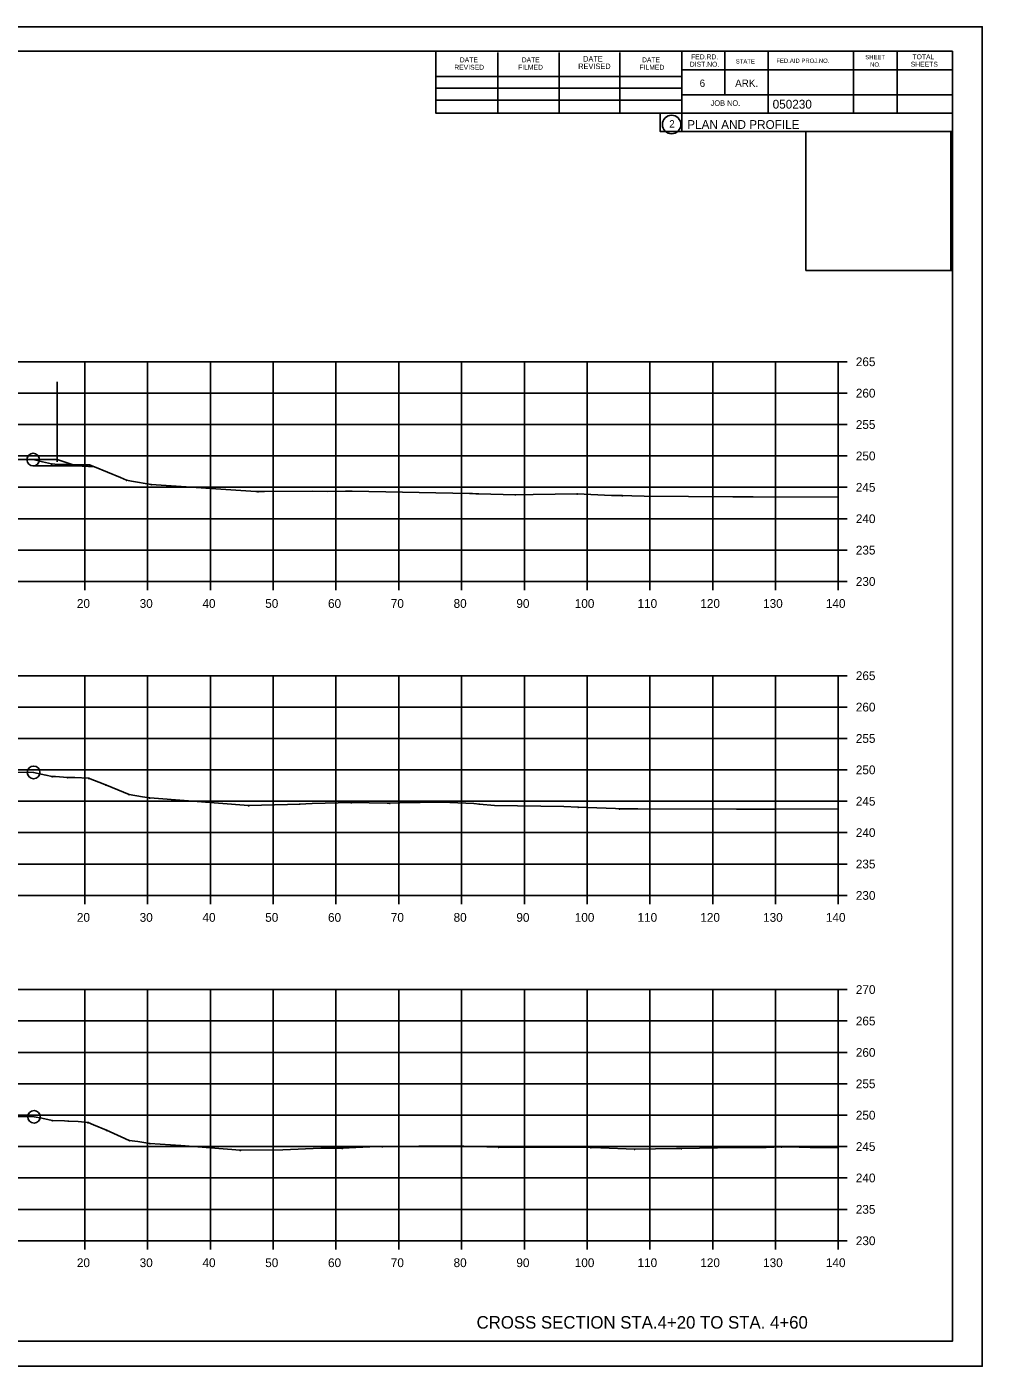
# Model space of a CAD drawing. Extents: x 1300404 to 1323571, y 234004 to 252077.
# Drawn here: x 1315728 to 1315880.2, y 241488.4 to 241701.8 of the extents above; entities that cross this region are included whole.
import ezdxf

# ---------------------------------------------------------------- set-up
doc = ezdxf.new("R2010")
doc.units = 0
for name, color, linetype in [('Default', 7, 'Continuous'), ('R_Axis', 7, 'Continuous'), ('R_Axis Annot', 7, 'Continuous'), ('R_Border', 7, 'Continuous'), ('R_Border Prem', 7, 'Continuous'), ('R_Draft', 7, 'Continuous'), ('R_Exist Surface', 7, 'Continuous'), ('R_Grid', 7, 'Continuous'), ('R_MOT', 7, 'Continuous'), ('R_No Plot', 7, 'Continuous')]:
    doc.layers.add(name, color=color, linetype=linetype)

msp = doc.modelspace()

# ---------------------------------------------------------------- linework, layer by layer
at = {"layer": 'Default'}
for p, q in [((1315559.28, 241697.89), (1315875.46, 241697.89)), ((1315793.2, 241688.01), (1315793.2, 241697.89)), ((1315803.06, 241688.01), (1315803.06, 241697.69)), ((1315812.82, 241688.01), (1315812.82, 241697.69)), ((1315822.5, 241688.01), (1315822.5, 241697.69)), ((1315832.36, 241697.89), (1315832.36, 241685.09)), ((1315839.2, 241697.89), (1315839.2, 241690.95)), ((1315846.14, 241697.89), (1315846.14, 241688.01)), ((1315859.72, 241697.89), (1315859.72, 241688.01)), ((1315866.66, 241697.89), (1315866.66, 241688.01)), ((1315875.46, 241492.43), (1315875.46, 241697.89)), ((1315875.46, 241694.95), (1315832.36, 241694.95)), ((1315875.46, 241694.97), (1315875.46, 241694.97)), ((1315793.2, 241693.87), (1315832.36, 241693.87)), ((1315793.2, 241692.01), (1315832.36, 241692.01)), ((1315875.46, 241690.95), (1315832.36, 241690.95)), ((1315835.32, 241690.95), (1315875.46, 241690.95)), ((1315793.2, 241688.01), (1315793.2, 241690.07)), ((1315793.2, 241690.07), (1315832.36, 241690.07)), ((1315875.46, 241688.01), (1315793.2, 241688.01)), ((1315832.36, 241685.09), (1315875.46, 241685.09)), ((1315875.46, 241492.43), (1315559.28, 241492.43))]:
    msp.add_line(p, q, dxfattribs=at)
msp.add_circle((1315830.74, 241686.22), 1.47, dxfattribs=at)
at = {"layer": 'R_Axis'}
for p, q in [((1315857.28, 241613.43), (1315857.28, 241648.43)), ((1315858.68, 241648.43), (1315857.28, 241648.43)), ((1315858.68, 241643.43), (1315857.28, 241643.43)), ((1315858.68, 241638.43), (1315857.28, 241638.43)), ((1315858.68, 241633.43), (1315857.28, 241633.43)), ((1315858.68, 241628.43), (1315857.28, 241628.43)), ((1315858.68, 241623.43), (1315857.28, 241623.43)), ((1315858.68, 241618.43), (1315857.28, 241618.43)), ((1315577.28, 241613.43), (1315857.28, 241613.43)), ((1315737.28, 241612.03), (1315737.28, 241613.43)), ((1315747.28, 241612.03), (1315747.28, 241613.43)), ((1315757.28, 241612.03), (1315757.28, 241613.43)), ((1315767.28, 241612.03), (1315767.28, 241613.43)), ((1315777.28, 241612.03), (1315777.28, 241613.43)), ((1315787.28, 241612.03), (1315787.28, 241613.43)), ((1315797.28, 241612.03), (1315797.28, 241613.43)), ((1315807.28, 241612.03), (1315807.28, 241613.43)), ((1315817.28, 241612.03), (1315817.28, 241613.43)), ((1315827.28, 241612.03), (1315827.28, 241613.43)), ((1315837.28, 241612.03), (1315837.28, 241613.43)), ((1315847.28, 241612.03), (1315847.28, 241613.43)), ((1315857.28, 241612.03), (1315857.28, 241613.43)), ((1315858.68, 241613.43), (1315857.28, 241613.43)), ((1315857.28, 241563.43), (1315857.28, 241598.43)), ((1315858.68, 241598.43), (1315857.28, 241598.43)), ((1315858.68, 241593.43), (1315857.28, 241593.43)), ((1315858.68, 241588.43), (1315857.28, 241588.43)), ((1315858.68, 241583.43), (1315857.28, 241583.43)), ((1315858.68, 241578.43), (1315857.28, 241578.43)), ((1315858.68, 241573.43), (1315857.28, 241573.43)), ((1315858.68, 241568.43), (1315857.28, 241568.43)), ((1315577.28, 241563.43), (1315857.28, 241563.43)), ((1315737.28, 241562.03), (1315737.28, 241563.43)), ((1315747.28, 241562.03), (1315747.28, 241563.43)), ((1315757.28, 241562.03), (1315757.28, 241563.43)), ((1315767.28, 241562.03), (1315767.28, 241563.43)), ((1315777.28, 241562.03), (1315777.28, 241563.43)), ((1315787.28, 241562.03), (1315787.28, 241563.43)), ((1315797.28, 241562.03), (1315797.28, 241563.43)), ((1315807.28, 241562.03), (1315807.28, 241563.43)), ((1315817.28, 241562.03), (1315817.28, 241563.43)), ((1315827.28, 241562.03), (1315827.28, 241563.43)), ((1315837.28, 241562.03), (1315837.28, 241563.43)), ((1315847.28, 241562.03), (1315847.28, 241563.43)), ((1315857.28, 241562.03), (1315857.28, 241563.43)), ((1315858.68, 241563.43), (1315857.28, 241563.43)), ((1315857.28, 241508.43), (1315857.28, 241548.43)), ((1315858.68, 241548.43), (1315857.28, 241548.43)), ((1315858.68, 241543.43), (1315857.28, 241543.43)), ((1315858.68, 241538.43), (1315857.28, 241538.43)), ((1315858.68, 241533.43), (1315857.28, 241533.43)), ((1315858.68, 241528.43), (1315857.28, 241528.43)), ((1315858.68, 241523.43), (1315857.28, 241523.43)), ((1315858.68, 241518.43), (1315857.28, 241518.43)), ((1315858.68, 241513.43), (1315857.28, 241513.43)), ((1315577.28, 241508.43), (1315857.28, 241508.43)), ((1315737.28, 241507.03), (1315737.28, 241508.43)), ((1315747.28, 241507.03), (1315747.28, 241508.43)), ((1315757.28, 241507.03), (1315757.28, 241508.43)), ((1315767.28, 241507.03), (1315767.28, 241508.43)), ((1315777.28, 241507.03), (1315777.28, 241508.43)), ((1315787.28, 241507.03), (1315787.28, 241508.43)), ((1315797.28, 241507.03), (1315797.28, 241508.43)), ((1315807.28, 241507.03), (1315807.28, 241508.43)), ((1315817.28, 241507.03), (1315817.28, 241508.43)), ((1315827.28, 241507.03), (1315827.28, 241508.43)), ((1315837.28, 241507.03), (1315837.28, 241508.43)), ((1315847.28, 241507.03), (1315847.28, 241508.43)), ((1315857.28, 241507.03), (1315857.28, 241508.43)), ((1315858.68, 241508.43), (1315857.28, 241508.43))]:
    msp.add_line(p, q, dxfattribs=at)
at = {"layer": 'R_Draft'}
for points in [[(1315731.97, 241632.21), (1315732.02, 241632.11), (1315731.92, 241632.11)], [(1315734.43, 241632.11), (1315734.48, 241632.01), (1315734.38, 241632.01)], [(1315738.03, 241632.05), (1315738.08, 241631.95), (1315737.98, 241631.95)], [(1315743.91, 241629.62), (1315743.96, 241629.52), (1315743.86, 241629.52)], [(1315747.86, 241628.95), (1315747.91, 241628.85), (1315747.81, 241628.85)], [(1315764.84, 241627.8), (1315764.89, 241627.7), (1315764.79, 241627.7)], [(1315805.84, 241627.31), (1315805.89, 241627.21), (1315805.79, 241627.21)], [(1315815.69, 241627.46), (1315815.74, 241627.36), (1315815.64, 241627.36)], [(1315822.89, 241627.16), (1315822.94, 241627.06), (1315822.84, 241627.06)], [(1315732.05, 241582.42), (1315732.1, 241582.32), (1315732, 241582.32)], [(1315734.49, 241582.27), (1315734.54, 241582.17), (1315734.44, 241582.17)], [(1315737.88, 241582.18), (1315737.93, 241582.08), (1315737.83, 241582.08)], [(1315740.65, 241581.07), (1315740.7, 241580.97), (1315740.6, 241580.97)], [(1315744.31, 241579.56), (1315744.36, 241579.46), (1315744.26, 241579.46)], [(1315747.61, 241579), (1315747.66, 241578.9), (1315747.56, 241578.9)], [(1315763.35, 241577.78), (1315763.4, 241577.68), (1315763.3, 241577.68)], [(1315771.49, 241578.04), (1315771.54, 241577.94), (1315771.44, 241577.94)], [(1315779.71, 241578.26), (1315779.76, 241578.16), (1315779.66, 241578.16)], [(1315785.85, 241578.19), (1315785.9, 241578.09), (1315785.8, 241578.09)], [(1315793.93, 241578.36), (1315793.98, 241578.26), (1315793.88, 241578.26)], [(1315800.12, 241578.04), (1315800.17, 241577.94), (1315800.07, 241577.94)], [(1315815.87, 241577.56), (1315815.92, 241577.46), (1315815.82, 241577.46)], [(1315822.43, 241577.29), (1315822.48, 241577.19), (1315822.38, 241577.19)], [(1315732.09, 241527.65), (1315732.14, 241527.55), (1315732.04, 241527.55)], [(1315734.67, 241527.55), (1315734.72, 241527.45), (1315734.62, 241527.45)], [(1315737.79, 241527.3), (1315737.84, 241527.2), (1315737.74, 241527.2)], [(1315740.74, 241526.08), (1315740.79, 241525.98), (1315740.69, 241525.98)], [(1315744.36, 241524.45), (1315744.41, 241524.35), (1315744.31, 241524.35)], [(1315747.64, 241523.99), (1315747.69, 241523.89), (1315747.59, 241523.89)], [(1315762.03, 241522.88), (1315762.08, 241522.78), (1315761.98, 241522.78)], [(1315778.28, 241523.22), (1315778.33, 241523.12), (1315778.23, 241523.12)], [(1315784.65, 241523.47), (1315784.7, 241523.37), (1315784.6, 241523.37)], [(1315794.98, 241523.55), (1315795.03, 241523.45), (1315794.93, 241523.45)], [(1315803.18, 241523.39), (1315803.23, 241523.29), (1315803.13, 241523.29)], [(1315817.85, 241523.35), (1315817.9, 241523.25), (1315817.8, 241523.25)], [(1315824.83, 241523.07), (1315824.88, 241522.97), (1315824.78, 241522.97)], [(1315832.3, 241523.17), (1315832.35, 241523.07), (1315832.25, 241523.07)], [(1315848.26, 241523.45), (1315848.31, 241523.35), (1315848.21, 241523.35)]]:
    msp.add_lwpolyline(points, close=True, dxfattribs=at)
at = {"layer": 'R_Exist Surface'}
for points in [[(1315726.1, 241632.86), (1315729.04, 241632.85), (1315730.52, 241632.5), (1315731.97, 241632.16), (1315732.52, 241632.13), (1315734.43, 241632.06), (1315736.18, 241632.03), (1315738.03, 241632), (1315738.84, 241631.68), (1315742.94, 241629.98), (1315743.91, 241629.57), (1315744.72, 241629.43), (1315747.86, 241628.9), (1315764.53, 241627.77), (1315764.84, 241627.75), (1315765.14, 241627.76), (1315765.9, 241627.76), (1315773.54, 241627.8), (1315775.94, 241627.79), (1315778.82, 241627.83), (1315779.09, 241627.84), (1315779.87, 241627.84), (1315798.53, 241627.43), (1315799.03, 241627.43), (1315799.53, 241627.42), (1315800.03, 241627.42), (1315805.84, 241627.26), (1315808.66, 241627.29), (1315815.69, 241627.41), (1315821.18, 241627.15), (1315822.89, 241627.11), (1315824.41, 241627.08), (1315826.35, 241627.01), (1315840.5, 241626.94), (1315843.75, 241626.93), (1315857.28, 241626.86)], [(1315718.88, 241583.05), (1315729.11, 241583.02), (1315731.07, 241582.6), (1315732.05, 241582.37), (1315732.61, 241582.35), (1315734.49, 241582.22), (1315735.7, 241582.2), (1315737.88, 241582.13), (1315740.44, 241581.1), (1315740.65, 241581.02), (1315740.71, 241580.99), (1315744.31, 241579.51), (1315746.46, 241579.15), (1315747.61, 241578.95), (1315753.78, 241578.48), (1315763.35, 241577.73), (1315769.57, 241577.93), (1315771.49, 241577.99), (1315773.51, 241578.05), (1315779.71, 241578.21), (1315785.41, 241578.13), (1315785.85, 241578.14), (1315787.46, 241578.17), (1315793.93, 241578.31), (1315795.39, 241578.24), (1315799.22, 241578.05), (1315800.12, 241577.99), (1315802.55, 241577.76), (1315813.59, 241577.57), (1315815.87, 241577.51), (1315821.81, 241577.26), (1315822.43, 241577.24), (1315822.67, 241577.24), (1315823.12, 241577.22), (1315825.35, 241577.21), (1315841.08, 241577.16), (1315847.14, 241577.18), (1315857.28, 241577.21)], [(1315723.92, 241528.2), (1315729.18, 241528.17), (1315730.41, 241527.95), (1315732.09, 241527.6), (1315734.04, 241527.54), (1315734.67, 241527.5), (1315736.21, 241527.41), (1315737.79, 241527.25), (1315738.67, 241526.88), (1315740.74, 241526.03), (1315743.08, 241524.96), (1315744.36, 241524.4), (1315745.7, 241524.21), (1315747.64, 241523.94), (1315752.57, 241523.62), (1315762.03, 241522.83), (1315768.82, 241522.91), (1315774.87, 241523.15), (1315778.28, 241523.17), (1315782.68, 241523.39), (1315784.65, 241523.42), (1315790.49, 241523.48), (1315794.98, 241523.5), (1315797.66, 241523.49), (1315803.18, 241523.34), (1315816.57, 241523.32), (1315817.85, 241523.3), (1315819.48, 241523.24), (1315824.83, 241523.02), (1315831.51, 241523.1), (1315832.3, 241523.12), (1315838.05, 241523.22), (1315845.81, 241523.27), (1315848.26, 241523.4), (1315849.25, 241523.41), (1315852.83, 241523.29), (1315853.5, 241523.27), (1315857.28, 241523.25)]]:
    msp.add_lwpolyline(points, dxfattribs=at)
at = {"layer": 'R_Grid'}
for p, q in [((1315577.28, 241648.43), (1315857.28, 241648.43)), ((1315737.28, 241613.43), (1315737.28, 241648.43)), ((1315747.28, 241613.43), (1315747.28, 241648.43)), ((1315757.28, 241613.43), (1315757.28, 241648.43)), ((1315767.28, 241613.43), (1315767.28, 241648.43)), ((1315777.28, 241613.43), (1315777.28, 241648.43)), ((1315787.28, 241613.43), (1315787.28, 241648.43)), ((1315797.28, 241613.43), (1315797.28, 241648.43)), ((1315807.28, 241613.43), (1315807.28, 241648.43)), ((1315817.28, 241613.43), (1315817.28, 241648.43)), ((1315827.28, 241613.43), (1315827.28, 241648.43)), ((1315837.28, 241613.43), (1315837.28, 241648.43)), ((1315847.28, 241613.43), (1315847.28, 241648.43)), ((1315857.28, 241613.43), (1315857.28, 241648.43)), ((1315577.28, 241643.43), (1315857.28, 241643.43)), ((1315577.28, 241638.43), (1315857.28, 241638.43)), ((1315577.28, 241633.43), (1315857.28, 241633.43)), ((1315577.28, 241628.43), (1315857.28, 241628.43)), ((1315577.28, 241623.43), (1315857.28, 241623.43)), ((1315577.28, 241618.43), (1315857.28, 241618.43)), ((1315577.28, 241613.43), (1315857.28, 241613.43)), ((1315577.28, 241598.43), (1315857.28, 241598.43)), ((1315737.28, 241563.43), (1315737.28, 241598.43)), ((1315747.28, 241563.43), (1315747.28, 241598.43)), ((1315757.28, 241563.43), (1315757.28, 241598.43)), ((1315767.28, 241563.43), (1315767.28, 241598.43)), ((1315777.28, 241563.43), (1315777.28, 241598.43)), ((1315787.28, 241563.43), (1315787.28, 241598.43)), ((1315797.28, 241563.43), (1315797.28, 241598.43)), ((1315807.28, 241563.43), (1315807.28, 241598.43)), ((1315817.28, 241563.43), (1315817.28, 241598.43)), ((1315827.28, 241563.43), (1315827.28, 241598.43)), ((1315837.28, 241563.43), (1315837.28, 241598.43)), ((1315847.28, 241563.43), (1315847.28, 241598.43)), ((1315857.28, 241563.43), (1315857.28, 241598.43)), ((1315577.28, 241593.43), (1315857.28, 241593.43)), ((1315577.28, 241588.43), (1315857.28, 241588.43)), ((1315577.28, 241583.43), (1315857.28, 241583.43)), ((1315577.28, 241578.43), (1315857.28, 241578.43)), ((1315577.28, 241573.43), (1315857.28, 241573.43)), ((1315577.28, 241568.43), (1315857.28, 241568.43)), ((1315577.28, 241563.43), (1315857.28, 241563.43)), ((1315577.28, 241548.43), (1315857.28, 241548.43)), ((1315737.28, 241508.43), (1315737.28, 241548.43)), ((1315747.28, 241508.43), (1315747.28, 241548.43)), ((1315757.28, 241508.43), (1315757.28, 241548.43)), ((1315767.28, 241508.43), (1315767.28, 241548.43)), ((1315777.28, 241508.43), (1315777.28, 241548.43)), ((1315787.28, 241508.43), (1315787.28, 241548.43)), ((1315797.28, 241508.43), (1315797.28, 241548.43)), ((1315807.28, 241508.43), (1315807.28, 241548.43)), ((1315817.28, 241508.43), (1315817.28, 241548.43)), ((1315827.28, 241508.43), (1315827.28, 241548.43)), ((1315837.28, 241508.43), (1315837.28, 241548.43)), ((1315847.28, 241508.43), (1315847.28, 241548.43)), ((1315857.28, 241508.43), (1315857.28, 241548.43)), ((1315577.28, 241543.43), (1315857.28, 241543.43)), ((1315577.28, 241538.43), (1315857.28, 241538.43)), ((1315577.28, 241533.43), (1315857.28, 241533.43)), ((1315577.28, 241528.43), (1315857.28, 241528.43)), ((1315577.28, 241523.43), (1315857.28, 241523.43)), ((1315577.28, 241518.43), (1315857.28, 241518.43)), ((1315577.28, 241513.43), (1315857.28, 241513.43)), ((1315577.28, 241508.43), (1315857.28, 241508.43))]:
    msp.add_line(p, q, dxfattribs=at)
at = {"layer": 'R_MOT'}
for p, q in [((1315732.89, 241632.5), (1315732.89, 241645.22)), ((1315729.04, 241632.85), (1315732.89, 241632.85)), ((1315732.89, 241632.85), (1315735.9, 241631.85)), ((1315729.04, 241631.85), (1315735.9, 241631.85)), ((1315735.9, 241631.85), (1315738.84, 241631.68))]:
    msp.add_line(p, q, dxfattribs=at)
at = {"layer": 'R_No Plot'}
for p, q in [((1315546.87, 241701.78), (1315880.21, 241701.78)), ((1315546.87, 241488.45), (1315880.21, 241488.45))]:
    msp.add_line(p, q, dxfattribs=at)
for points in [[(1315546.87, 241701.78), (1315880.21, 241701.78), (1315880.21, 241488.45), (1315546.87, 241488.45)], [(1315793.2, 241697.89), (1315793.2, 241688.01), (1315828.93, 241688.01), (1315828.93, 241685.09), (1315852.13, 241685.09), (1315852.13, 241662.97), (1315875.46, 241662.97), (1315875.46, 241492.43), (1315559.28, 241492.43), (1315559.28, 241697.89)], [(1315852.13, 241685.12), (1315875.23, 241685.12), (1315875.23, 241662.97), (1315852.13, 241662.97)]]:
    msp.add_lwpolyline(points, close=True, dxfattribs=at)
for centre in [(1315729.04, 241632.85), (1315729.11, 241583.02), (1315729.18, 241528.17)]:
    msp.add_circle(centre, 1, dxfattribs=at)

# ---------------------------------------------------------------- texts
at = {"layer": 'Default'}
msp.add_text('2', height=1.17, dxfattribs=at).set_placement((1315830.36, 241685.74))
at = {"layer": 'R_Axis Annot'}
for s, p in [('265', (1315860.08, 241647.73)), ('260', (1315860.08, 241642.73)), ('255', (1315860.08, 241637.73)), ('250', (1315860.08, 241632.73)), ('245', (1315860.08, 241627.73)), ('240', (1315860.08, 241622.73)), ('235', (1315860.08, 241617.73)), ('230', (1315860.08, 241612.73)), ('20', (1315736.01, 241609.23)), ('30', (1315746.01, 241609.23)), ('40', (1315756.01, 241609.23)), ('50', (1315766.01, 241609.23)), ('60', (1315776.01, 241609.23)), ('70', (1315786.01, 241609.23)), ('80', (1315796.01, 241609.23)), ('90', (1315806.01, 241609.23)), ('100', (1315815.31, 241609.23)), ('110', (1315825.31, 241609.23)), ('120', (1315835.31, 241609.23)), ('130', (1315845.31, 241609.23)), ('140', (1315855.31, 241609.23)), ('265', (1315860.08, 241597.73)), ('260', (1315860.08, 241592.73)), ('255', (1315860.08, 241587.73)), ('250', (1315860.08, 241582.73)), ('245', (1315860.08, 241577.73)), ('240', (1315860.08, 241572.73)), ('235', (1315860.08, 241567.73)), ('230', (1315860.08, 241562.73)), ('20', (1315736.01, 241559.23)), ('30', (1315746.01, 241559.23)), ('40', (1315756.01, 241559.23)), ('50', (1315766.01, 241559.23)), ('60', (1315776.01, 241559.23)), ('70', (1315786.01, 241559.23)), ('80', (1315796.01, 241559.23)), ('90', (1315806.01, 241559.23)), ('100', (1315815.31, 241559.23)), ('110', (1315825.31, 241559.23)), ('120', (1315835.31, 241559.23)), ('130', (1315845.31, 241559.23)), ('140', (1315855.31, 241559.23)), ('270', (1315860.08, 241547.73)), ('265', (1315860.08, 241542.73)), ('260', (1315860.08, 241537.73)), ('255', (1315860.08, 241532.73)), ('250', (1315860.08, 241527.73)), ('245', (1315860.08, 241522.73)), ('240', (1315860.08, 241517.73)), ('235', (1315860.08, 241512.73)), ('230', (1315860.08, 241507.73)), ('20', (1315736.01, 241504.23)), ('30', (1315746.01, 241504.23)), ('40', (1315756.01, 241504.23)), ('50', (1315766.01, 241504.23)), ('60', (1315776.01, 241504.23)), ('70', (1315786.01, 241504.23)), ('80', (1315796.01, 241504.23)), ('90', (1315806.01, 241504.23)), ('100', (1315815.31, 241504.23)), ('110', (1315825.31, 241504.23)), ('120', (1315835.31, 241504.23)), ('130', (1315845.31, 241504.23)), ('140', (1315855.31, 241504.23))]:
    msp.add_text(s, height=1.4, dxfattribs=at).set_placement(p)
at = {"layer": 'R_Border'}
for s, height, p in [('DATE', 0.782, (1315797, 241696.13)), ('DATE', 0.782, (1315806.86, 241696.13)), ('DATE', 0.879, (1315816.64, 241696.23)), ('DATE', 0.782, (1315826.02, 241696.13)), ('FED.RD.', 0.782, (1315833.84, 241696.61)), ('STATE', 0.684, (1315840.96, 241695.93)), ('FED.AID PROJ.NO.', 0.684, (1315847.42, 241696.03)), ('SHEET', 0.684, (1315861.58, 241696.61)), ('TOTAL', 0.782, (1315869.1, 241696.61)), ('REVISED', 0.782, (1315796.12, 241694.95)), ('FILMED', 0.782, (1315806.28, 241694.95)), ('REVISED', 0.879, (1315815.86, 241695.05)), ('FILMED', 0.782, (1315825.62, 241694.95)), ('DIST.NO.', 0.782, (1315833.64, 241695.43)), ('NO.', 0.684, (1315862.36, 241695.43)), ('SHEETS', 0.782, (1315868.82, 241695.43)), ('6', 1.17, (1315835.2, 241692.21)), ('ARK.', 1.172, (1315840.86, 241692.21)), ('JOB NO.', 0.879, (1315836.96, 241689.19))]:
    msp.add_text(s, height=height, dxfattribs=at).set_placement(p)
for s, p in [('050230', (1315846.83, 241688.75)), ('PLAN AND PROFILE', (1315833.22, 241685.52))]:
    msp.add_text(s, height=1.4, rotation=360, dxfattribs=at).set_placement(p)
at = {"layer": 'R_Border Prem'}
msp.add_text('DWB', height=0.01, dxfattribs=at).set_placement((1315836.15, 241679.4))
at = {"layer": 'R_Draft'}
msp.add_text('CROSS SECTION STA.4+20 TO STA. 4+60', height=2, dxfattribs=at).set_placement((1315799.67, 241494.43))

doc.saveas('drawing.dxf')
